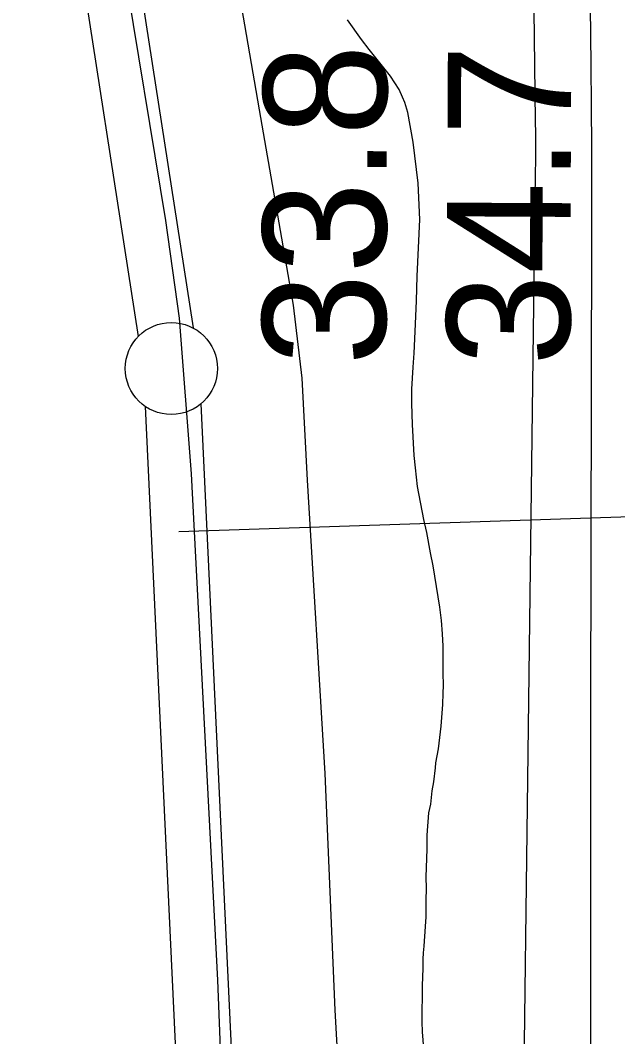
# Model space of a CAD drawing. Extents: x 3313447 to 3351316, y 703786 to 729172.
# Drawn here: x 3322283 to 3322607, y 720014 to 720566 of the extents above; entities that cross this region are included whole.
import ezdxf

# ---------------------------------------------------------------- set-up
doc = ezdxf.new("R2010")
doc.units = 0
for name, color, linetype in [('V-FLOD-BASE', 7, 'Continuous'), ('V-LEVE-TOET', 7, 'Continuous'), ('V-RIVR-RANG', 7, 'Continuous'), ('V-SITE-VEGE', 7, 'Continuous'), ('V-SURV-LINE', 7, 'Continuous'), ('V-TOPO-MAJR', 7, 'Continuous'), ('V-TOPO-MINR', 7, 'Continuous')]:
    doc.layers.add(name, color=color, linetype=linetype)

msp = doc.modelspace()

# ---------------------------------------------------------------- linework, layer by layer
at = {"layer": 'V-FLOD-BASE'}
msp.add_lwpolyline([(3322428.03, 719248.83), (3322416.37, 719476.2), (3322404.04, 719707.66), (3322396.96, 719864.23), (3322389.94, 720044.62), (3322375.68, 720319.65), (3322369.09, 720404.07), (3322361.74, 720457.18), (3322338.29, 720598.82), (3322328.28, 720677.8), (3322325.08, 720753.36), (3322319.28, 720882.02), (3322310.89, 721057.65), (3322294, 721368.08), (3322281.15, 721662.84)], dxfattribs=at)
at = {"layer": 'V-LEVE-TOET'}
msp.add_lwpolyline([(3322401.04, 720583.5), (3322412.35, 720517.18), (3322430.87, 720411.17), (3322435.46, 720371.49), (3322438.45, 720316.15), (3322447.96, 720156.92), (3322453.36, 720028.49), (3322461.84, 719877.09), (3322464.78, 719801.4), (3322468.89, 719776.85), (3322472.48, 719751.27), (3322477.57, 719703.23), (3322478.46, 719641.11), (3322478.33, 719591.52), (3322477.21, 719562.29), (3322482.12, 719445.35), (3322490.58, 719285.6), (3322498.46, 719101.84)], dxfattribs=at)
at = {"layer": 'V-RIVR-RANG'}
msp.add_line((3322368.72, 720288.24), (3323148.29, 720314.09), dxfattribs=at)
at = {"layer": 'V-SITE-VEGE'}
for points in [[(3322496.54, 720329.45), (3322495.61, 720346.31), (3322495.24, 720357.68), (3322495.26, 720365.52), (3322495.88, 720377.48), (3322496.49, 720385.12), (3322496.91, 720396.89), (3322497.74, 720413.55), (3322498.17, 720426.87), (3322499.62, 720457.65), (3322498.69, 720477.45), (3322496, 720499.61), (3322493.1, 720515.69), (3322491.35, 720521.18), (3322490.19, 720524.13), (3322488.23, 720528.25), (3322483.55, 720535.52), (3322472.02, 720549.86), (3322467.92, 720555.35), (3322460.3, 720565.96)], [(3322501.78, 720007.55), (3322501.02, 720016.57), (3322500.84, 720022.06), (3322500.89, 720041.66), (3322501.31, 720051.27), (3322501.32, 720056.17), (3322501.52, 720059.5), (3322501.93, 720063.22), (3322502.54, 720073.81), (3322502.95, 720079.1), (3322502.97, 720088.11), (3322503.18, 720094.39), (3322503, 720100.86), (3322503.44, 720115.75), (3322503.46, 720123.4), (3322504.47, 720135.55), (3322505.46, 720140.25), (3322506.26, 720147.5), (3322507.06, 720152.4), (3322508.06, 720160.05), (3322508.26, 720162.6), (3322509.65, 720170.23), (3322511.06, 720182.58), (3322512.07, 720194.34), (3322512.28, 720200.42), (3322512.29, 720204.73), (3322512.12, 720211.59), (3322512.15, 720226.1), (3322511.78, 720232.77), (3322511.21, 720240.02), (3322510.44, 720247.28), (3322508.51, 720258.45), (3322506.78, 720269.64), (3322505.23, 720276.69), (3322503.29, 720287.68), (3322501.74, 720294.74), (3322498.26, 720312.78), (3322497.11, 720322.78), (3322496.54, 720329.45)]]:
    msp.add_lwpolyline(points, dxfattribs=at)
at = {"layer": 'V-SURV-LINE'}
for points in [[(3322340.48, 720631.2), (3322376.47, 720398.79)], [(3322346.82, 720394.22), (3322310.83, 720626.62)], [(3322380.63, 720357.5), (3322452.68, 718828.03)], [(3322422.71, 718826.63), (3322350.66, 720356.09)]]:
    msp.add_lwpolyline(points, dxfattribs=at)
msp.add_circle((3322364.71, 720376.76), 25, dxfattribs=at)
at = {"layer": 'V-TOPO-MAJR'}
msp.add_lwpolyline([(3322586.29, 721062.15), (3322592.23, 720541.62), (3322592.45, 720519.26), (3322592.6, 720496.89), (3322592.66, 720474.52), (3322592.66, 720452.16), (3322592.18, 720190.29), (3322592.1, 720088.73), (3322592.16, 719987.17), (3322592.43, 719885.61), (3322592.85, 719784.05), (3322593.62, 719634.04), (3322593.89, 719607.49), (3322594.34, 719580.94), (3322595.05, 719554.4), (3322595.94, 719527.86), (3322600.48, 719410.18)], dxfattribs=at)
at = {"layer": 'V-TOPO-MINR'}
msp.add_lwpolyline([(3322561.01, 720601.45), (3322562.17, 720511.3), (3322562.24, 720504.13), (3322562.26, 720496.96), (3322562.24, 720489.79), (3322562.17, 720482.61), (3322551.48, 719638.61), (3322551.38, 719629.02), (3322551.31, 719619.43), (3322551.27, 719609.84), (3322551.26, 719600.24), (3322551.31, 719590.65), (3322551.4, 719581.06), (3322551.57, 719571.47), (3322551.78, 719561.88), (3322567.74, 718942.83)], dxfattribs=at)

# ---------------------------------------------------------------- texts
at = {"layer": 'V-RIVR-RANG'}
for s, p in [('33.8', (3322480.94, 720378.35)), ('34.7', (3322580.94, 720378.13))]:
    msp.add_text(s, height=67, rotation=89.7283, dxfattribs=at).set_placement(p)

doc.saveas('drawing.dxf')
